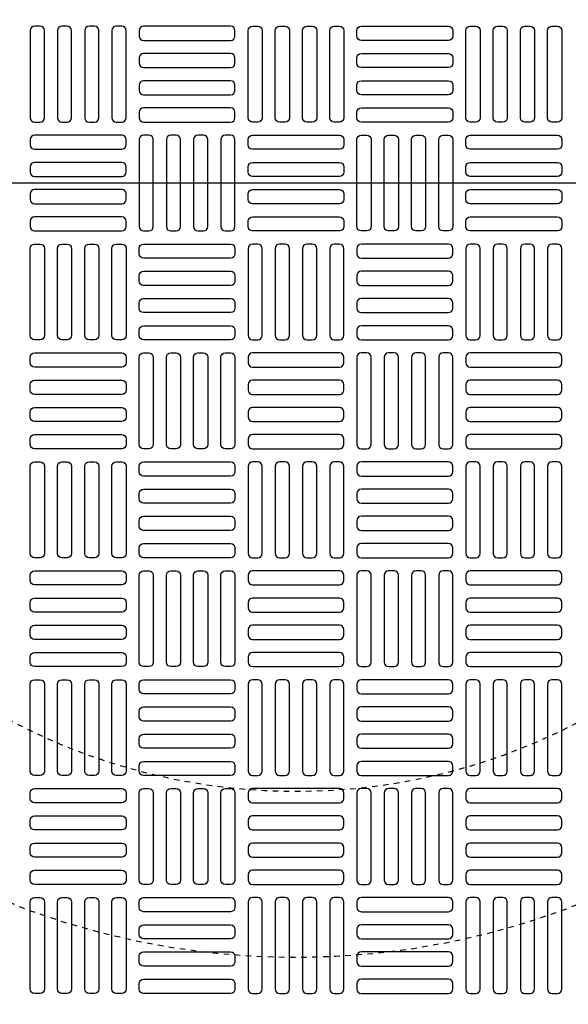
# Model space of a CAD drawing. Extents: x -285 to 5863, y 308 to 3178.
# Tile 582 of 622: x 4954 to 4964, y 1383 to 1401. Entities that reach past the tile are written whole.
import ezdxf

# ---------------------------------------------------------------- set-up
doc = ezdxf.new("R2010")
doc.units = 0
doc.header["$MEASUREMENT"] = 0
doc.linetypes.add('HIDDEN2', pattern=[0.28125, 0.1875, -0.09375])
doc.layers.get('DEFPOINTS').update_dxf_attribs({"linetype": 'CONTINUOUS'})
doc.layers.add('FREEZE-LINES', color=8, linetype='CONTINUOUS', plot=False)
for name, color, linetype in [('TANK-MANHOLE-COVER-40', 2, 'CONTINUOUS'), ('TANK-MANHOLE-COVER-HATCH-40', 252, 'CONTINUOUS'), ('TANK-SLOPE', 3, 'CONTINUOUS')]:
    doc.layers.add(name, color=color, linetype=linetype)

msp = doc.modelspace()

# ---------------------------------------------------------------- linework, layer by layer
at = {"layer": 'DEFPOINTS', "color": 8, "linetype": 'HIDDEN2', "ltscale": 0.125}
msp.add_circle((4958.72805, 1398.01916), 14, dxfattribs=at)
msp.add_circle((4958.72805, 1398.01916), 14, dxfattribs=at)
msp.add_circle((4958.72805, 1398.01916), 14, dxfattribs=at)
msp.add_circle((4958.72805, 1398.01916), 14, dxfattribs=at)
at = {"layer": 'DEFPOINTS', "color": 8, "linetype": 'HIDDEN2', "ltscale": 0.5}
msp.add_circle((4958.72805, 1398.01916), 11, dxfattribs=at)
msp.add_circle((4958.72805, 1398.01916), 11, dxfattribs=at)
msp.add_circle((4958.72805, 1398.01916), 11, dxfattribs=at)
msp.add_circle((4958.72805, 1398.01916), 11, dxfattribs=at)
at = {"layer": 'FREEZE-LINES', "linetype": 'Continuous'}
msp.add_line((5653.857, 1398.01839), (4609.857, 1398.01839), dxfattribs=at)
at = {"layer": 'TANK-MANHOLE-COVER-40', "color": 4, "linetype": 'Continuous'}
msp.add_circle((4958.72882, 1398.01916), 22.63902, dxfattribs=at)
at = {"layer": 'TANK-MANHOLE-COVER-40', "color": 1, "linetype": 'Continuous'}
msp.add_circle((4958.72882, 1398.01916), 22.44094, dxfattribs=at)
at = {"layer": 'TANK-MANHOLE-COVER-40', "color": 2, "linetype": 'Continuous'}
msp.add_circle((4958.72882, 1398.01916), 21.65354, dxfattribs=at)
at = {"layer": 'TANK-MANHOLE-COVER-HATCH-40', "linetype": 'Continuous', "flags": 128}
for points in [[(4954.10283, 1399.12152, 0.41421356), (4954.18157, 1399.20026), (4954.18157, 1400.77506, 0.41421356), (4954.10283, 1400.85381), (4954.00441, 1400.85381, 0.41421356), (4953.92567, 1400.77506), (4953.92567, 1399.20026, 0.41421356), (4954.00441, 1399.12152)], [(4954.59496, 1399.12152, 0.41421356), (4954.6737, 1399.20026), (4954.6737, 1400.77506, 0.41421356), (4954.59496, 1400.85381), (4954.49653, 1400.85381, 0.41421356), (4954.41779, 1400.77506), (4954.41779, 1399.20026, 0.41421356), (4954.49653, 1399.12152)], [(4955.08709, 1399.12152, 0.41421356), (4955.16583, 1399.20026), (4955.16583, 1400.77506, 0.41421356), (4955.08709, 1400.85381), (4954.98866, 1400.85381, 0.41421356), (4954.90992, 1400.77506), (4954.90992, 1399.20026, 0.41421356), (4954.98866, 1399.12152)], [(4955.57921, 1399.12152, 0.41421356), (4955.65795, 1399.20026), (4955.65795, 1400.77506, 0.41421356), (4955.57921, 1400.85381), (4955.48079, 1400.85381, 0.41421356), (4955.40205, 1400.77506), (4955.40205, 1399.20026, 0.41421356), (4955.48079, 1399.12152)], [(4955.89417, 1400.67664, 0.41421356), (4955.97291, 1400.5979), (4957.54772, 1400.5979, 0.41421356), (4957.62646, 1400.67664), (4957.62646, 1400.77506, 0.41421356), (4957.54772, 1400.85381), (4955.97291, 1400.85381, 0.41421356), (4955.89417, 1400.77506)], [(4957.94142, 1399.12152, -0.41421356), (4957.86268, 1399.20026), (4957.86268, 1400.77506, -0.41421356), (4957.94142, 1400.85381), (4958.03984, 1400.85381, -0.41421356), (4958.11858, 1400.77506), (4958.11858, 1399.20026, -0.41421356), (4958.03984, 1399.12152)], [(4958.43354, 1399.12152, -0.41421356), (4958.3548, 1399.20026), (4958.3548, 1400.77506, -0.41421356), (4958.43354, 1400.85381), (4958.53197, 1400.85381, -0.41421356), (4958.61071, 1400.77506), (4958.61071, 1399.20026, -0.41421356), (4958.53197, 1399.12152)], [(4958.92567, 1399.12152, -0.41421356), (4958.84693, 1399.20026), (4958.84693, 1400.77506, -0.41421356), (4958.92567, 1400.85381), (4959.02409, 1400.85381, -0.41421356), (4959.10283, 1400.77506), (4959.10283, 1399.20026, -0.41421356), (4959.02409, 1399.12152)], [(4959.41779, 1399.12152, -0.41421356), (4959.33905, 1399.20026), (4959.33905, 1400.77506, -0.41421356), (4959.41779, 1400.85381), (4959.51622, 1400.85381, -0.41421356), (4959.59496, 1400.77506), (4959.59496, 1399.20026, -0.41421356), (4959.51622, 1399.12152)], [(4961.56346, 1400.67664, -0.41421356), (4961.48472, 1400.5979), (4959.90992, 1400.5979, -0.41421356), (4959.83118, 1400.67664), (4959.83118, 1400.77506, -0.41421356), (4959.90992, 1400.85381), (4961.48472, 1400.85381, -0.41421356), (4961.56346, 1400.77506)], [(4961.87842, 1399.12152, -0.41421356), (4961.79968, 1399.20026), (4961.79968, 1400.77506, -0.41421356), (4961.87842, 1400.85381), (4961.97685, 1400.85381, -0.41421356), (4962.05559, 1400.77506), (4962.05559, 1399.20026, -0.41421356), (4961.97685, 1399.12152)], [(4962.37055, 1399.12152, -0.41421356), (4962.29181, 1399.20026), (4962.29181, 1400.77506, -0.41421356), (4962.37055, 1400.85381), (4962.46898, 1400.85381, -0.41421356), (4962.54772, 1400.77506), (4962.54772, 1399.20026, -0.41421356), (4962.46898, 1399.12152)], [(4962.86268, 1399.12152, -0.41421356), (4962.78394, 1399.20026), (4962.78394, 1400.77506, -0.41421356), (4962.86268, 1400.85381), (4962.9611, 1400.85381, -0.41421356), (4963.03984, 1400.77506), (4963.03984, 1399.20026, -0.41421356), (4962.9611, 1399.12152)], [(4963.3548, 1399.12152, -0.41421356), (4963.27606, 1399.20026), (4963.27606, 1400.77506, -0.41421356), (4963.3548, 1400.85381), (4963.45323, 1400.85381, -0.41421356), (4963.53197, 1400.77506), (4963.53197, 1399.20026, -0.41421356), (4963.45323, 1399.12152)], [(4955.89417, 1400.18451, 0.41421356), (4955.97291, 1400.10577), (4957.54772, 1400.10577, 0.41421356), (4957.62646, 1400.18451), (4957.62646, 1400.28294, 0.41421356), (4957.54772, 1400.36168), (4955.97291, 1400.36168, 0.41421356), (4955.89417, 1400.28294)], [(4961.56346, 1400.18451, -0.41421356), (4961.48472, 1400.10577), (4959.90992, 1400.10577, -0.41421356), (4959.83118, 1400.18451), (4959.83118, 1400.28294, -0.41421356), (4959.90992, 1400.36168), (4961.48472, 1400.36168, -0.41421356), (4961.56346, 1400.28294)], [(4955.89417, 1399.69239, 0.41421356), (4955.97291, 1399.61365), (4957.54772, 1399.61365, 0.41421356), (4957.62646, 1399.69239), (4957.62646, 1399.79081, 0.41421356), (4957.54772, 1399.86955), (4955.97291, 1399.86955, 0.41421356), (4955.89417, 1399.79081)], [(4961.56346, 1399.69239, -0.41421356), (4961.48472, 1399.61365), (4959.90992, 1399.61365, -0.41421356), (4959.83118, 1399.69239), (4959.83118, 1399.79081, -0.41421356), (4959.90992, 1399.86955), (4961.48472, 1399.86955, -0.41421356), (4961.56346, 1399.79081)], [(4955.89417, 1399.20026, 0.41421356), (4955.97291, 1399.12152), (4957.54772, 1399.12152, 0.41421356), (4957.62646, 1399.20026), (4957.62646, 1399.29869, 0.41421356), (4957.54772, 1399.37743), (4955.97291, 1399.37743, 0.41421356), (4955.89417, 1399.29869)], [(4961.56346, 1399.20026, -0.41421356), (4961.48472, 1399.12152), (4959.90992, 1399.12152, -0.41421356), (4959.83118, 1399.20026), (4959.83118, 1399.29869, -0.41421356), (4959.90992, 1399.37743), (4961.48472, 1399.37743, -0.41421356), (4961.56346, 1399.29869)], [(4955.65795, 1398.80656, 0.41421356), (4955.57921, 1398.8853), (4954.00441, 1398.8853, 0.41421356), (4953.92567, 1398.80656), (4953.92567, 1398.70814, 0.41421356), (4954.00441, 1398.6294), (4955.57921, 1398.6294, 0.41421356), (4955.65795, 1398.70814)], [(4956.07134, 1397.15302, 0.41421356), (4956.15008, 1397.23176), (4956.15008, 1398.80656, 0.41421356), (4956.07134, 1398.8853), (4955.97291, 1398.8853, 0.41421356), (4955.89417, 1398.80656), (4955.89417, 1397.23176, 0.41421356), (4955.97291, 1397.15302)], [(4956.56346, 1397.15302, 0.41421356), (4956.6422, 1397.23176), (4956.6422, 1398.80656, 0.41421356), (4956.56346, 1398.8853), (4956.46504, 1398.8853, 0.41421356), (4956.3863, 1398.80656), (4956.3863, 1397.23176, 0.41421356), (4956.46504, 1397.15302)], [(4957.05559, 1397.15302, 0.41421356), (4957.13433, 1397.23176), (4957.13433, 1398.80656, 0.41421356), (4957.05559, 1398.8853), (4956.95716, 1398.8853, 0.41421356), (4956.87842, 1398.80656), (4956.87842, 1397.23176, 0.41421356), (4956.95716, 1397.15302)], [(4957.54772, 1397.15302, 0.41421356), (4957.62646, 1397.23176), (4957.62646, 1398.80656, 0.41421356), (4957.54772, 1398.8853), (4957.44929, 1398.8853, 0.41421356), (4957.37055, 1398.80656), (4957.37055, 1397.23176, 0.41421356), (4957.44929, 1397.15302)], [(4957.86268, 1398.80656, -0.41421356), (4957.94142, 1398.8853), (4959.51622, 1398.8853, -0.41421356), (4959.59496, 1398.80656), (4959.59496, 1398.70814, -0.41421356), (4959.51622, 1398.6294), (4957.94142, 1398.6294, -0.41421356), (4957.86268, 1398.70814)], [(4959.90992, 1397.15302, -0.41421356), (4959.83118, 1397.23176), (4959.83118, 1398.80656, -0.41421356), (4959.90992, 1398.8853), (4960.00835, 1398.8853, -0.41421356), (4960.08709, 1398.80656), (4960.08709, 1397.23176, -0.41421356), (4960.00835, 1397.15302)], [(4960.40205, 1397.15302, -0.41421356), (4960.32331, 1397.23176), (4960.32331, 1398.80656, -0.41421356), (4960.40205, 1398.8853), (4960.50047, 1398.8853, -0.41421356), (4960.57921, 1398.80656), (4960.57921, 1397.23176, -0.41421356), (4960.50047, 1397.15302)], [(4960.89417, 1397.15302, -0.41421356), (4960.81543, 1397.23176), (4960.81543, 1398.80656, -0.41421356), (4960.89417, 1398.8853), (4960.9926, 1398.8853, -0.41421356), (4961.07134, 1398.80656), (4961.07134, 1397.23176, -0.41421356), (4960.9926, 1397.15302)], [(4961.3863, 1397.15302, -0.41421356), (4961.30756, 1397.23176), (4961.30756, 1398.80656, -0.41421356), (4961.3863, 1398.8853), (4961.48472, 1398.8853, -0.41421356), (4961.56346, 1398.80656), (4961.56346, 1397.23176, -0.41421356), (4961.48472, 1397.15302)], [(4961.79968, 1398.80656, -0.41421356), (4961.87842, 1398.8853), (4963.45323, 1398.8853, -0.41421356), (4963.53197, 1398.80656), (4963.53197, 1398.70814, -0.41421356), (4963.45323, 1398.6294), (4961.87842, 1398.6294, -0.41421356), (4961.79968, 1398.70814)], [(4955.65795, 1398.31443, 0.41421356), (4955.57921, 1398.39318), (4954.00441, 1398.39318, 0.41421356), (4953.92567, 1398.31443), (4953.92567, 1398.21601, 0.41421356), (4954.00441, 1398.13727), (4955.57921, 1398.13727, 0.41421356), (4955.65795, 1398.21601)], [(4957.86268, 1398.31443, -0.41421356), (4957.94142, 1398.39318), (4959.51622, 1398.39318, -0.41421356), (4959.59496, 1398.31443), (4959.59496, 1398.21601, -0.41421356), (4959.51622, 1398.13727), (4957.94142, 1398.13727, -0.41421356), (4957.86268, 1398.21601)], [(4961.79968, 1398.31443, -0.41421356), (4961.87842, 1398.39318), (4963.45323, 1398.39318, -0.41421356), (4963.53197, 1398.31443), (4963.53197, 1398.21601, -0.41421356), (4963.45323, 1398.13727), (4961.87842, 1398.13727, -0.41421356), (4961.79968, 1398.21601)], [(4955.65795, 1397.82231, 0.41421356), (4955.57921, 1397.90105), (4954.00441, 1397.90105, 0.41421356), (4953.92567, 1397.82231), (4953.92567, 1397.72388, 0.41421356), (4954.00441, 1397.64514), (4955.57921, 1397.64514, 0.41421356), (4955.65795, 1397.72388)], [(4957.86268, 1397.82231, -0.41421356), (4957.94142, 1397.90105), (4959.51622, 1397.90105, -0.41421356), (4959.59496, 1397.82231), (4959.59496, 1397.72388, -0.41421356), (4959.51622, 1397.64514), (4957.94142, 1397.64514, -0.41421356), (4957.86268, 1397.72388)], [(4961.79968, 1397.82231, -0.41421356), (4961.87842, 1397.90105), (4963.45323, 1397.90105, -0.41421356), (4963.53197, 1397.82231), (4963.53197, 1397.72388, -0.41421356), (4963.45323, 1397.64514), (4961.87842, 1397.64514, -0.41421356), (4961.79968, 1397.72388)], [(4955.65795, 1397.33018, 0.41421356), (4955.57921, 1397.40892), (4954.00441, 1397.40892, 0.41421356), (4953.92567, 1397.33018), (4953.92567, 1397.23176, 0.41421356), (4954.00441, 1397.15302), (4955.57921, 1397.15302, 0.41421356), (4955.65795, 1397.23176)], [(4957.86268, 1397.33018, -0.41421356), (4957.94142, 1397.40892), (4959.51622, 1397.40892, -0.41421356), (4959.59496, 1397.33018), (4959.59496, 1397.23176, -0.41421356), (4959.51622, 1397.15302), (4957.94142, 1397.15302, -0.41421356), (4957.86268, 1397.23176)], [(4961.79968, 1397.33018, -0.41421356), (4961.87842, 1397.40892), (4963.45323, 1397.40892, -0.41421356), (4963.53197, 1397.33018), (4963.53197, 1397.23176, -0.41421356), (4963.45323, 1397.15302), (4961.87842, 1397.15302, -0.41421356), (4961.79968, 1397.23176)], [(4954.10283, 1396.9168, -0.41421356), (4954.18157, 1396.83806), (4954.18157, 1395.26325, -0.41421356), (4954.10283, 1395.18451), (4954.00441, 1395.18451, -0.41421356), (4953.92567, 1395.26325), (4953.92567, 1396.83806, -0.41421356), (4954.00441, 1396.9168)], [(4954.59496, 1396.9168, -0.41421356), (4954.6737, 1396.83806), (4954.6737, 1395.26325, -0.41421356), (4954.59496, 1395.18451), (4954.49653, 1395.18451, -0.41421356), (4954.41779, 1395.26325), (4954.41779, 1396.83806, -0.41421356), (4954.49653, 1396.9168)], [(4955.08709, 1396.9168, -0.41421356), (4955.16583, 1396.83806), (4955.16583, 1395.26325, -0.41421356), (4955.08709, 1395.18451), (4954.98866, 1395.18451, -0.41421356), (4954.90992, 1395.26325), (4954.90992, 1396.83806, -0.41421356), (4954.98866, 1396.9168)], [(4955.57921, 1396.9168, -0.41421356), (4955.65795, 1396.83806), (4955.65795, 1395.26325, -0.41421356), (4955.57921, 1395.18451), (4955.48079, 1395.18451, -0.41421356), (4955.40205, 1395.26325), (4955.40205, 1396.83806, -0.41421356), (4955.48079, 1396.9168)], [(4955.89417, 1396.83806, -0.41421356), (4955.97291, 1396.9168), (4957.54772, 1396.9168, -0.41421356), (4957.62646, 1396.83806), (4957.62646, 1396.73963, -0.41421356), (4957.54772, 1396.66089), (4955.97291, 1396.66089, -0.41421356), (4955.89417, 1396.73963)], [(4957.94142, 1396.9168, 0.41421356), (4957.86268, 1396.83806), (4957.86268, 1395.26325, 0.41421356), (4957.94142, 1395.18451), (4958.03984, 1395.18451, 0.41421356), (4958.11858, 1395.26325), (4958.11858, 1396.83806, 0.41421356), (4958.03984, 1396.9168)], [(4958.43354, 1396.9168, 0.41421356), (4958.3548, 1396.83806), (4958.3548, 1395.26325, 0.41421356), (4958.43354, 1395.18451), (4958.53197, 1395.18451, 0.41421356), (4958.61071, 1395.26325), (4958.61071, 1396.83806, 0.41421356), (4958.53197, 1396.9168)], [(4958.92567, 1396.9168, 0.41421356), (4958.84693, 1396.83806), (4958.84693, 1395.26325, 0.41421356), (4958.92567, 1395.18451), (4959.02409, 1395.18451, 0.41421356), (4959.10283, 1395.26325), (4959.10283, 1396.83806, 0.41421356), (4959.02409, 1396.9168)], [(4959.41779, 1396.9168, 0.41421356), (4959.33905, 1396.83806), (4959.33905, 1395.26325, 0.41421356), (4959.41779, 1395.18451), (4959.51622, 1395.18451, 0.41421356), (4959.59496, 1395.26325), (4959.59496, 1396.83806, 0.41421356), (4959.51622, 1396.9168)], [(4961.56346, 1396.83806, 0.41421356), (4961.48472, 1396.9168), (4959.90992, 1396.9168, 0.41421356), (4959.83118, 1396.83806), (4959.83118, 1396.73963, 0.41421356), (4959.90992, 1396.66089), (4961.48472, 1396.66089, 0.41421356), (4961.56346, 1396.73963)], [(4961.87842, 1396.9168, 0.41421356), (4961.79968, 1396.83806), (4961.79968, 1395.26325, 0.41421356), (4961.87842, 1395.18451), (4961.97685, 1395.18451, 0.41421356), (4962.05559, 1395.26325), (4962.05559, 1396.83806, 0.41421356), (4961.97685, 1396.9168)], [(4962.37055, 1396.9168, 0.41421356), (4962.29181, 1396.83806), (4962.29181, 1395.26325, 0.41421356), (4962.37055, 1395.18451), (4962.46898, 1395.18451, 0.41421356), (4962.54772, 1395.26325), (4962.54772, 1396.83806, 0.41421356), (4962.46898, 1396.9168)], [(4962.86268, 1396.9168, 0.41421356), (4962.78394, 1396.83806), (4962.78394, 1395.26325, 0.41421356), (4962.86268, 1395.18451), (4962.9611, 1395.18451, 0.41421356), (4963.03984, 1395.26325), (4963.03984, 1396.83806, 0.41421356), (4962.9611, 1396.9168)], [(4963.3548, 1396.9168, 0.41421356), (4963.27606, 1396.83806), (4963.27606, 1395.26325, 0.41421356), (4963.3548, 1395.18451), (4963.45323, 1395.18451, 0.41421356), (4963.53197, 1395.26325), (4963.53197, 1396.83806, 0.41421356), (4963.45323, 1396.9168)], [(4955.89417, 1396.34593, -0.41421356), (4955.97291, 1396.42467), (4957.54772, 1396.42467, -0.41421356), (4957.62646, 1396.34593), (4957.62646, 1396.24751, -0.41421356), (4957.54772, 1396.16877), (4955.97291, 1396.16877, -0.41421356), (4955.89417, 1396.24751)], [(4961.56346, 1396.34593, 0.41421356), (4961.48472, 1396.42467), (4959.90992, 1396.42467, 0.41421356), (4959.83118, 1396.34593), (4959.83118, 1396.24751, 0.41421356), (4959.90992, 1396.16877), (4961.48472, 1396.16877, 0.41421356), (4961.56346, 1396.24751)], [(4955.89417, 1395.85381, -0.41421356), (4955.97291, 1395.93255), (4957.54772, 1395.93255, -0.41421356), (4957.62646, 1395.85381), (4957.62646, 1395.75538, -0.41421356), (4957.54772, 1395.67664), (4955.97291, 1395.67664, -0.41421356), (4955.89417, 1395.75538)], [(4961.56346, 1395.85381, 0.41421356), (4961.48472, 1395.93255), (4959.90992, 1395.93255, 0.41421356), (4959.83118, 1395.85381), (4959.83118, 1395.75538, 0.41421356), (4959.90992, 1395.67664), (4961.48472, 1395.67664, 0.41421356), (4961.56346, 1395.75538)], [(4955.89417, 1395.36168, -0.41421356), (4955.97291, 1395.44042), (4957.54772, 1395.44042, -0.41421356), (4957.62646, 1395.36168), (4957.62646, 1395.26325, -0.41421356), (4957.54772, 1395.18451), (4955.97291, 1395.18451, -0.41421356), (4955.89417, 1395.26325)], [(4961.56346, 1395.36168, 0.41421356), (4961.48472, 1395.44042), (4959.90992, 1395.44042, 0.41421356), (4959.83118, 1395.36168), (4959.83118, 1395.26325, 0.41421356), (4959.90992, 1395.18451), (4961.48472, 1395.18451, 0.41421356), (4961.56346, 1395.26325)], [(4955.65795, 1394.77113, -0.41421356), (4955.57921, 1394.69239), (4954.00441, 1394.69239, -0.41421356), (4953.92567, 1394.77113), (4953.92567, 1394.86955, -0.41421356), (4954.00441, 1394.94829), (4955.57921, 1394.94829, -0.41421356), (4955.65795, 1394.86955)], [(4956.07134, 1394.94829, -0.41421356), (4956.15008, 1394.86955), (4956.15008, 1393.29475, -0.41421356), (4956.07134, 1393.21601), (4955.97291, 1393.21601, -0.41421356), (4955.89417, 1393.29475), (4955.89417, 1394.86955, -0.41421356), (4955.97291, 1394.94829)], [(4956.56346, 1394.94829, -0.41421356), (4956.6422, 1394.86955), (4956.6422, 1393.29475, -0.41421356), (4956.56346, 1393.21601), (4956.46504, 1393.21601, -0.41421356), (4956.3863, 1393.29475), (4956.3863, 1394.86955, -0.41421356), (4956.46504, 1394.94829)], [(4957.05559, 1394.94829, -0.41421356), (4957.13433, 1394.86955), (4957.13433, 1393.29475, -0.41421356), (4957.05559, 1393.21601), (4956.95716, 1393.21601, -0.41421356), (4956.87842, 1393.29475), (4956.87842, 1394.86955, -0.41421356), (4956.95716, 1394.94829)], [(4957.54772, 1394.94829, -0.41421356), (4957.62646, 1394.86955), (4957.62646, 1393.29475, -0.41421356), (4957.54772, 1393.21601), (4957.44929, 1393.21601, -0.41421356), (4957.37055, 1393.29475), (4957.37055, 1394.86955, -0.41421356), (4957.44929, 1394.94829)], [(4957.86268, 1394.77113, 0.41421356), (4957.94142, 1394.69239), (4959.51622, 1394.69239, 0.41421356), (4959.59496, 1394.77113), (4959.59496, 1394.86955, 0.41421356), (4959.51622, 1394.94829), (4957.94142, 1394.94829, 0.41421356), (4957.86268, 1394.86955)], [(4959.90992, 1394.94829, 0.41421356), (4959.83118, 1394.86955), (4959.83118, 1393.29475, 0.41421356), (4959.90992, 1393.21601), (4960.00835, 1393.21601, 0.41421356), (4960.08709, 1393.29475), (4960.08709, 1394.86955, 0.41421356), (4960.00835, 1394.94829)], [(4960.40205, 1394.94829, 0.41421356), (4960.32331, 1394.86955), (4960.32331, 1393.29475, 0.41421356), (4960.40205, 1393.21601), (4960.50047, 1393.21601, 0.41421356), (4960.57921, 1393.29475), (4960.57921, 1394.86955, 0.41421356), (4960.50047, 1394.94829)], [(4960.89417, 1394.94829, 0.41421356), (4960.81543, 1394.86955), (4960.81543, 1393.29475, 0.41421356), (4960.89417, 1393.21601), (4960.9926, 1393.21601, 0.41421356), (4961.07134, 1393.29475), (4961.07134, 1394.86955, 0.41421356), (4960.9926, 1394.94829)], [(4961.3863, 1394.94829, 0.41421356), (4961.30756, 1394.86955), (4961.30756, 1393.29475, 0.41421356), (4961.3863, 1393.21601), (4961.48472, 1393.21601, 0.41421356), (4961.56346, 1393.29475), (4961.56346, 1394.86955, 0.41421356), (4961.48472, 1394.94829)], [(4961.79968, 1394.77113, 0.41421356), (4961.87842, 1394.69239), (4963.45323, 1394.69239, 0.41421356), (4963.53197, 1394.77113), (4963.53197, 1394.86955, 0.41421356), (4963.45323, 1394.94829), (4961.87842, 1394.94829, 0.41421356), (4961.79968, 1394.86955)], [(4955.65795, 1394.279, -0.41421356), (4955.57921, 1394.20026), (4954.00441, 1394.20026, -0.41421356), (4953.92567, 1394.279), (4953.92567, 1394.37743, -0.41421356), (4954.00441, 1394.45617), (4955.57921, 1394.45617, -0.41421356), (4955.65795, 1394.37743)], [(4957.86268, 1394.279, 0.41421356), (4957.94142, 1394.20026), (4959.51622, 1394.20026, 0.41421356), (4959.59496, 1394.279), (4959.59496, 1394.37743, 0.41421356), (4959.51622, 1394.45617), (4957.94142, 1394.45617, 0.41421356), (4957.86268, 1394.37743)], [(4961.79968, 1394.279, 0.41421356), (4961.87842, 1394.20026), (4963.45323, 1394.20026, 0.41421356), (4963.53197, 1394.279), (4963.53197, 1394.37743, 0.41421356), (4963.45323, 1394.45617), (4961.87842, 1394.45617, 0.41421356), (4961.79968, 1394.37743)], [(4955.65795, 1393.78688, -0.41421356), (4955.57921, 1393.70814), (4954.00441, 1393.70814, -0.41421356), (4953.92567, 1393.78688), (4953.92567, 1393.8853, -0.41421356), (4954.00441, 1393.96404), (4955.57921, 1393.96404, -0.41421356), (4955.65795, 1393.8853)], [(4957.86268, 1393.78688, 0.41421356), (4957.94142, 1393.70814), (4959.51622, 1393.70814, 0.41421356), (4959.59496, 1393.78688), (4959.59496, 1393.8853, 0.41421356), (4959.51622, 1393.96404), (4957.94142, 1393.96404, 0.41421356), (4957.86268, 1393.8853)], [(4961.79968, 1393.78688, 0.41421356), (4961.87842, 1393.70814), (4963.45323, 1393.70814, 0.41421356), (4963.53197, 1393.78688), (4963.53197, 1393.8853, 0.41421356), (4963.45323, 1393.96404), (4961.87842, 1393.96404, 0.41421356), (4961.79968, 1393.8853)], [(4955.65795, 1393.29475, -0.41421356), (4955.57921, 1393.21601), (4954.00441, 1393.21601, -0.41421356), (4953.92567, 1393.29475), (4953.92567, 1393.39318, -0.41421356), (4954.00441, 1393.47192), (4955.57921, 1393.47192, -0.41421356), (4955.65795, 1393.39318)], [(4957.86268, 1393.29475, 0.41421356), (4957.94142, 1393.21601), (4959.51622, 1393.21601, 0.41421356), (4959.59496, 1393.29475), (4959.59496, 1393.39318, 0.41421356), (4959.51622, 1393.47192), (4957.94142, 1393.47192, 0.41421356), (4957.86268, 1393.39318)], [(4961.79968, 1393.29475, 0.41421356), (4961.87842, 1393.21601), (4963.45323, 1393.21601, 0.41421356), (4963.53197, 1393.29475), (4963.53197, 1393.39318, 0.41421356), (4963.45323, 1393.47192), (4961.87842, 1393.47192, 0.41421356), (4961.79968, 1393.39318)], [(4954.10283, 1392.97979, -0.41421356), (4954.18157, 1392.90105), (4954.18157, 1391.32625, -0.41421356), (4954.10283, 1391.24751), (4954.00441, 1391.24751, -0.41421356), (4953.92567, 1391.32625), (4953.92567, 1392.90105, -0.41421356), (4954.00441, 1392.97979)], [(4954.59496, 1392.97979, -0.41421356), (4954.6737, 1392.90105), (4954.6737, 1391.32625, -0.41421356), (4954.59496, 1391.24751), (4954.49653, 1391.24751, -0.41421356), (4954.41779, 1391.32625), (4954.41779, 1392.90105, -0.41421356), (4954.49653, 1392.97979)], [(4955.08709, 1392.97979, -0.41421356), (4955.16583, 1392.90105), (4955.16583, 1391.32625, -0.41421356), (4955.08709, 1391.24751), (4954.98866, 1391.24751, -0.41421356), (4954.90992, 1391.32625), (4954.90992, 1392.90105, -0.41421356), (4954.98866, 1392.97979)], [(4955.57921, 1392.97979, -0.41421356), (4955.65795, 1392.90105), (4955.65795, 1391.32625, -0.41421356), (4955.57921, 1391.24751), (4955.48079, 1391.24751, -0.41421356), (4955.40205, 1391.32625), (4955.40205, 1392.90105, -0.41421356), (4955.48079, 1392.97979)], [(4955.89417, 1392.90105, -0.41421356), (4955.97291, 1392.97979), (4957.54772, 1392.97979, -0.41421356), (4957.62646, 1392.90105), (4957.62646, 1392.80262, -0.41421356), (4957.54772, 1392.72388), (4955.97291, 1392.72388, -0.41421356), (4955.89417, 1392.80262)], [(4957.94142, 1392.97979, 0.41421356), (4957.86268, 1392.90105), (4957.86268, 1391.32625, 0.41421356), (4957.94142, 1391.24751), (4958.03984, 1391.24751, 0.41421356), (4958.11858, 1391.32625), (4958.11858, 1392.90105, 0.41421356), (4958.03984, 1392.97979)], [(4958.43354, 1392.97979, 0.41421356), (4958.3548, 1392.90105), (4958.3548, 1391.32625, 0.41421356), (4958.43354, 1391.24751), (4958.53197, 1391.24751, 0.41421356), (4958.61071, 1391.32625), (4958.61071, 1392.90105, 0.41421356), (4958.53197, 1392.97979)], [(4958.92567, 1392.97979, 0.41421356), (4958.84693, 1392.90105), (4958.84693, 1391.32625, 0.41421356), (4958.92567, 1391.24751), (4959.02409, 1391.24751, 0.41421356), (4959.10283, 1391.32625), (4959.10283, 1392.90105, 0.41421356), (4959.02409, 1392.97979)], [(4959.41779, 1392.97979, 0.41421356), (4959.33905, 1392.90105), (4959.33905, 1391.32625, 0.41421356), (4959.41779, 1391.24751), (4959.51622, 1391.24751, 0.41421356), (4959.59496, 1391.32625), (4959.59496, 1392.90105, 0.41421356), (4959.51622, 1392.97979)], [(4961.56346, 1392.90105, 0.41421356), (4961.48472, 1392.97979), (4959.90992, 1392.97979, 0.41421356), (4959.83118, 1392.90105), (4959.83118, 1392.80262, 0.41421356), (4959.90992, 1392.72388), (4961.48472, 1392.72388, 0.41421356), (4961.56346, 1392.80262)], [(4961.87842, 1392.97979, 0.41421356), (4961.79968, 1392.90105), (4961.79968, 1391.32625, 0.41421356), (4961.87842, 1391.24751), (4961.97685, 1391.24751, 0.41421356), (4962.05559, 1391.32625), (4962.05559, 1392.90105, 0.41421356), (4961.97685, 1392.97979)], [(4962.37055, 1392.97979, 0.41421356), (4962.29181, 1392.90105), (4962.29181, 1391.32625, 0.41421356), (4962.37055, 1391.24751), (4962.46898, 1391.24751, 0.41421356), (4962.54772, 1391.32625), (4962.54772, 1392.90105, 0.41421356), (4962.46898, 1392.97979)], [(4962.86268, 1392.97979, 0.41421356), (4962.78394, 1392.90105), (4962.78394, 1391.32625, 0.41421356), (4962.86268, 1391.24751), (4962.9611, 1391.24751, 0.41421356), (4963.03984, 1391.32625), (4963.03984, 1392.90105, 0.41421356), (4962.9611, 1392.97979)], [(4963.3548, 1392.97979, 0.41421356), (4963.27606, 1392.90105), (4963.27606, 1391.32625, 0.41421356), (4963.3548, 1391.24751), (4963.45323, 1391.24751, 0.41421356), (4963.53197, 1391.32625), (4963.53197, 1392.90105, 0.41421356), (4963.45323, 1392.97979)], [(4955.89417, 1392.40892, -0.41421356), (4955.97291, 1392.48766), (4957.54772, 1392.48766, -0.41421356), (4957.62646, 1392.40892), (4957.62646, 1392.3105, -0.41421356), (4957.54772, 1392.23176), (4955.97291, 1392.23176, -0.41421356), (4955.89417, 1392.3105)], [(4961.56346, 1392.40892, 0.41421356), (4961.48472, 1392.48766), (4959.90992, 1392.48766, 0.41421356), (4959.83118, 1392.40892), (4959.83118, 1392.3105, 0.41421356), (4959.90992, 1392.23176), (4961.48472, 1392.23176, 0.41421356), (4961.56346, 1392.3105)], [(4955.89417, 1391.9168, -0.41421356), (4955.97291, 1391.99554), (4957.54772, 1391.99554, -0.41421356), (4957.62646, 1391.9168), (4957.62646, 1391.81837, -0.41421356), (4957.54772, 1391.73963), (4955.97291, 1391.73963, -0.41421356), (4955.89417, 1391.81837)], [(4961.56346, 1391.9168, 0.41421356), (4961.48472, 1391.99554), (4959.90992, 1391.99554, 0.41421356), (4959.83118, 1391.9168), (4959.83118, 1391.81837, 0.41421356), (4959.90992, 1391.73963), (4961.48472, 1391.73963, 0.41421356), (4961.56346, 1391.81837)], [(4955.89417, 1391.42467, -0.41421356), (4955.97291, 1391.50341), (4957.54772, 1391.50341, -0.41421356), (4957.62646, 1391.42467), (4957.62646, 1391.32625, -0.41421356), (4957.54772, 1391.24751), (4955.97291, 1391.24751, -0.41421356), (4955.89417, 1391.32625)], [(4961.56346, 1391.42467, 0.41421356), (4961.48472, 1391.50341), (4959.90992, 1391.50341, 0.41421356), (4959.83118, 1391.42467), (4959.83118, 1391.32625, 0.41421356), (4959.90992, 1391.24751), (4961.48472, 1391.24751, 0.41421356), (4961.56346, 1391.32625)], [(4955.65795, 1390.83412, -0.41421356), (4955.57921, 1390.75538), (4954.00441, 1390.75538, -0.41421356), (4953.92567, 1390.83412), (4953.92567, 1390.93255, -0.41421356), (4954.00441, 1391.01129), (4955.57921, 1391.01129, -0.41421356), (4955.65795, 1390.93255)], [(4956.07134, 1391.01129, -0.41421356), (4956.15008, 1390.93255), (4956.15008, 1389.35774, -0.41421356), (4956.07134, 1389.279), (4955.97291, 1389.279, -0.41421356), (4955.89417, 1389.35774), (4955.89417, 1390.93255, -0.41421356), (4955.97291, 1391.01129)], [(4956.56346, 1391.01129, -0.41421356), (4956.6422, 1390.93255), (4956.6422, 1389.35774, -0.41421356), (4956.56346, 1389.279), (4956.46504, 1389.279, -0.41421356), (4956.3863, 1389.35774), (4956.3863, 1390.93255, -0.41421356), (4956.46504, 1391.01129)], [(4957.05559, 1391.01129, -0.41421356), (4957.13433, 1390.93255), (4957.13433, 1389.35774, -0.41421356), (4957.05559, 1389.279), (4956.95716, 1389.279, -0.41421356), (4956.87842, 1389.35774), (4956.87842, 1390.93255, -0.41421356), (4956.95716, 1391.01129)], [(4957.54772, 1391.01129, -0.41421356), (4957.62646, 1390.93255), (4957.62646, 1389.35774, -0.41421356), (4957.54772, 1389.279), (4957.44929, 1389.279, -0.41421356), (4957.37055, 1389.35774), (4957.37055, 1390.93255, -0.41421356), (4957.44929, 1391.01129)], [(4957.86268, 1390.83412, 0.41421356), (4957.94142, 1390.75538), (4959.51622, 1390.75538, 0.41421356), (4959.59496, 1390.83412), (4959.59496, 1390.93255, 0.41421356), (4959.51622, 1391.01129), (4957.94142, 1391.01129, 0.41421356), (4957.86268, 1390.93255)], [(4959.90992, 1391.01129, 0.41421356), (4959.83118, 1390.93255), (4959.83118, 1389.35774, 0.41421356), (4959.90992, 1389.279), (4960.00835, 1389.279, 0.41421356), (4960.08709, 1389.35774), (4960.08709, 1390.93255, 0.41421356), (4960.00835, 1391.01129)], [(4960.40205, 1391.01129, 0.41421356), (4960.32331, 1390.93255), (4960.32331, 1389.35774, 0.41421356), (4960.40205, 1389.279), (4960.50047, 1389.279, 0.41421356), (4960.57921, 1389.35774), (4960.57921, 1390.93255, 0.41421356), (4960.50047, 1391.01129)], [(4960.89417, 1391.01129, 0.41421356), (4960.81543, 1390.93255), (4960.81543, 1389.35774, 0.41421356), (4960.89417, 1389.279), (4960.9926, 1389.279, 0.41421356), (4961.07134, 1389.35774), (4961.07134, 1390.93255, 0.41421356), (4960.9926, 1391.01129)], [(4961.3863, 1391.01129, 0.41421356), (4961.30756, 1390.93255), (4961.30756, 1389.35774, 0.41421356), (4961.3863, 1389.279), (4961.48472, 1389.279, 0.41421356), (4961.56346, 1389.35774), (4961.56346, 1390.93255, 0.41421356), (4961.48472, 1391.01129)], [(4961.79968, 1390.83412, 0.41421356), (4961.87842, 1390.75538), (4963.45323, 1390.75538, 0.41421356), (4963.53197, 1390.83412), (4963.53197, 1390.93255, 0.41421356), (4963.45323, 1391.01129), (4961.87842, 1391.01129, 0.41421356), (4961.79968, 1390.93255)], [(4955.65795, 1390.34199, -0.41421356), (4955.57921, 1390.26325), (4954.00441, 1390.26325, -0.41421356), (4953.92567, 1390.34199), (4953.92567, 1390.44042, -0.41421356), (4954.00441, 1390.51916), (4955.57921, 1390.51916, -0.41421356), (4955.65795, 1390.44042)], [(4957.86268, 1390.34199, 0.41421356), (4957.94142, 1390.26325), (4959.51622, 1390.26325, 0.41421356), (4959.59496, 1390.34199), (4959.59496, 1390.44042, 0.41421356), (4959.51622, 1390.51916), (4957.94142, 1390.51916, 0.41421356), (4957.86268, 1390.44042)], [(4961.79968, 1390.34199, 0.41421356), (4961.87842, 1390.26325), (4963.45323, 1390.26325, 0.41421356), (4963.53197, 1390.34199), (4963.53197, 1390.44042, 0.41421356), (4963.45323, 1390.51916), (4961.87842, 1390.51916, 0.41421356), (4961.79968, 1390.44042)], [(4955.65795, 1389.84987, -0.41421356), (4955.57921, 1389.77113), (4954.00441, 1389.77113, -0.41421356), (4953.92567, 1389.84987), (4953.92567, 1389.94829, -0.41421356), (4954.00441, 1390.02703), (4955.57921, 1390.02703, -0.41421356), (4955.65795, 1389.94829)], [(4957.86268, 1389.84987, 0.41421356), (4957.94142, 1389.77113), (4959.51622, 1389.77113, 0.41421356), (4959.59496, 1389.84987), (4959.59496, 1389.94829, 0.41421356), (4959.51622, 1390.02703), (4957.94142, 1390.02703, 0.41421356), (4957.86268, 1389.94829)], [(4961.79968, 1389.84987, 0.41421356), (4961.87842, 1389.77113), (4963.45323, 1389.77113, 0.41421356), (4963.53197, 1389.84987), (4963.53197, 1389.94829, 0.41421356), (4963.45323, 1390.02703), (4961.87842, 1390.02703, 0.41421356), (4961.79968, 1389.94829)], [(4955.65795, 1389.35774, -0.41421356), (4955.57921, 1389.279), (4954.00441, 1389.279, -0.41421356), (4953.92567, 1389.35774), (4953.92567, 1389.45617, -0.41421356), (4954.00441, 1389.53491), (4955.57921, 1389.53491, -0.41421356), (4955.65795, 1389.45617)], [(4957.86268, 1389.35774, 0.41421356), (4957.94142, 1389.279), (4959.51622, 1389.279, 0.41421356), (4959.59496, 1389.35774), (4959.59496, 1389.45617, 0.41421356), (4959.51622, 1389.53491), (4957.94142, 1389.53491, 0.41421356), (4957.86268, 1389.45617)], [(4961.79968, 1389.35774, 0.41421356), (4961.87842, 1389.279), (4963.45323, 1389.279, 0.41421356), (4963.53197, 1389.35774), (4963.53197, 1389.45617, 0.41421356), (4963.45323, 1389.53491), (4961.87842, 1389.53491, 0.41421356), (4961.79968, 1389.45617)], [(4954.10283, 1389.04278, -0.41421356), (4954.18157, 1388.96404), (4954.18157, 1387.38924, -0.41421356), (4954.10283, 1387.3105), (4954.00441, 1387.3105, -0.41421356), (4953.92567, 1387.38924), (4953.92567, 1388.96404, -0.41421356), (4954.00441, 1389.04278)], [(4954.59496, 1389.04278, -0.41421356), (4954.6737, 1388.96404), (4954.6737, 1387.38924, -0.41421356), (4954.59496, 1387.3105), (4954.49653, 1387.3105, -0.41421356), (4954.41779, 1387.38924), (4954.41779, 1388.96404, -0.41421356), (4954.49653, 1389.04278)], [(4955.08709, 1389.04278, -0.41421356), (4955.16583, 1388.96404), (4955.16583, 1387.38924, -0.41421356), (4955.08709, 1387.3105), (4954.98866, 1387.3105, -0.41421356), (4954.90992, 1387.38924), (4954.90992, 1388.96404, -0.41421356), (4954.98866, 1389.04278)], [(4955.57921, 1389.04278, -0.41421356), (4955.65795, 1388.96404), (4955.65795, 1387.38924, -0.41421356), (4955.57921, 1387.3105), (4955.48079, 1387.3105, -0.41421356), (4955.40205, 1387.38924), (4955.40205, 1388.96404, -0.41421356), (4955.48079, 1389.04278)], [(4955.89417, 1388.96404, -0.41421356), (4955.97291, 1389.04278), (4957.54772, 1389.04278, -0.41421356), (4957.62646, 1388.96404), (4957.62646, 1388.86562, -0.41421356), (4957.54772, 1388.78688), (4955.97291, 1388.78688, -0.41421356), (4955.89417, 1388.86562)], [(4957.94142, 1389.04278, 0.41421356), (4957.86268, 1388.96404), (4957.86268, 1387.38924, 0.41421356), (4957.94142, 1387.3105), (4958.03984, 1387.3105, 0.41421356), (4958.11858, 1387.38924), (4958.11858, 1388.96404, 0.41421356), (4958.03984, 1389.04278)], [(4958.43354, 1389.04278, 0.41421356), (4958.3548, 1388.96404), (4958.3548, 1387.38924, 0.41421356), (4958.43354, 1387.3105), (4958.53197, 1387.3105, 0.41421356), (4958.61071, 1387.38924), (4958.61071, 1388.96404, 0.41421356), (4958.53197, 1389.04278)], [(4958.92567, 1389.04278, 0.41421356), (4958.84693, 1388.96404), (4958.84693, 1387.38924, 0.41421356), (4958.92567, 1387.3105), (4959.02409, 1387.3105, 0.41421356), (4959.10283, 1387.38924), (4959.10283, 1388.96404, 0.41421356), (4959.02409, 1389.04278)], [(4959.41779, 1389.04278, 0.41421356), (4959.33905, 1388.96404), (4959.33905, 1387.38924, 0.41421356), (4959.41779, 1387.3105), (4959.51622, 1387.3105, 0.41421356), (4959.59496, 1387.38924), (4959.59496, 1388.96404, 0.41421356), (4959.51622, 1389.04278)], [(4961.56346, 1388.96404, 0.41421356), (4961.48472, 1389.04278), (4959.90992, 1389.04278, 0.41421356), (4959.83118, 1388.96404), (4959.83118, 1388.86562, 0.41421356), (4959.90992, 1388.78688), (4961.48472, 1388.78688, 0.41421356), (4961.56346, 1388.86562)], [(4961.87842, 1389.04278, 0.41421356), (4961.79968, 1388.96404), (4961.79968, 1387.38924, 0.41421356), (4961.87842, 1387.3105), (4961.97685, 1387.3105, 0.41421356), (4962.05559, 1387.38924), (4962.05559, 1388.96404, 0.41421356), (4961.97685, 1389.04278)], [(4962.37055, 1389.04278, 0.41421356), (4962.29181, 1388.96404), (4962.29181, 1387.38924, 0.41421356), (4962.37055, 1387.3105), (4962.46898, 1387.3105, 0.41421356), (4962.54772, 1387.38924), (4962.54772, 1388.96404, 0.41421356), (4962.46898, 1389.04278)], [(4962.86268, 1389.04278, 0.41421356), (4962.78394, 1388.96404), (4962.78394, 1387.38924, 0.41421356), (4962.86268, 1387.3105), (4962.9611, 1387.3105, 0.41421356), (4963.03984, 1387.38924), (4963.03984, 1388.96404, 0.41421356), (4962.9611, 1389.04278)], [(4963.3548, 1389.04278, 0.41421356), (4963.27606, 1388.96404), (4963.27606, 1387.38924, 0.41421356), (4963.3548, 1387.3105), (4963.45323, 1387.3105, 0.41421356), (4963.53197, 1387.38924), (4963.53197, 1388.96404, 0.41421356), (4963.45323, 1389.04278)], [(4955.89417, 1388.47192, -0.41421356), (4955.97291, 1388.55066), (4957.54772, 1388.55066, -0.41421356), (4957.62646, 1388.47192), (4957.62646, 1388.37349, -0.41421356), (4957.54772, 1388.29475), (4955.97291, 1388.29475, -0.41421356), (4955.89417, 1388.37349)], [(4961.56346, 1388.47192, 0.41421356), (4961.48472, 1388.55066), (4959.90992, 1388.55066, 0.41421356), (4959.83118, 1388.47192), (4959.83118, 1388.37349, 0.41421356), (4959.90992, 1388.29475), (4961.48472, 1388.29475, 0.41421356), (4961.56346, 1388.37349)], [(4955.89417, 1387.97979, -0.41421356), (4955.97291, 1388.05853), (4957.54772, 1388.05853, -0.41421356), (4957.62646, 1387.97979), (4957.62646, 1387.88136, -0.41421356), (4957.54772, 1387.80262), (4955.97291, 1387.80262, -0.41421356), (4955.89417, 1387.88136)], [(4961.56346, 1387.97979, 0.41421356), (4961.48472, 1388.05853), (4959.90992, 1388.05853, 0.41421356), (4959.83118, 1387.97979), (4959.83118, 1387.88136, 0.41421356), (4959.90992, 1387.80262), (4961.48472, 1387.80262, 0.41421356), (4961.56346, 1387.88136)], [(4955.89417, 1387.48766, -0.41421356), (4955.97291, 1387.5664), (4957.54772, 1387.5664, -0.41421356), (4957.62646, 1387.48766), (4957.62646, 1387.38924, -0.41421356), (4957.54772, 1387.3105), (4955.97291, 1387.3105, -0.41421356), (4955.89417, 1387.38924)], [(4961.56346, 1387.48766, 0.41421356), (4961.48472, 1387.5664), (4959.90992, 1387.5664, 0.41421356), (4959.83118, 1387.48766), (4959.83118, 1387.38924, 0.41421356), (4959.90992, 1387.3105), (4961.48472, 1387.3105, 0.41421356), (4961.56346, 1387.38924)], [(4955.65795, 1386.89711, -0.41421356), (4955.57921, 1386.81837), (4954.00441, 1386.81837, -0.41421356), (4953.92567, 1386.89711), (4953.92567, 1386.99554, -0.41421356), (4954.00441, 1387.07428), (4955.57921, 1387.07428, -0.41421356), (4955.65795, 1386.99554)], [(4956.07134, 1387.07428, -0.41421356), (4956.15008, 1386.99554), (4956.15008, 1385.42073, -0.41421356), (4956.07134, 1385.34199), (4955.97291, 1385.34199, -0.41421356), (4955.89417, 1385.42073), (4955.89417, 1386.99554, -0.41421356), (4955.97291, 1387.07428)], [(4956.56346, 1387.07428, -0.41421356), (4956.6422, 1386.99554), (4956.6422, 1385.42073, -0.41421356), (4956.56346, 1385.34199), (4956.46504, 1385.34199, -0.41421356), (4956.3863, 1385.42073), (4956.3863, 1386.99554, -0.41421356), (4956.46504, 1387.07428)], [(4957.05559, 1387.07428, -0.41421356), (4957.13433, 1386.99554), (4957.13433, 1385.42073, -0.41421356), (4957.05559, 1385.34199), (4956.95716, 1385.34199, -0.41421356), (4956.87842, 1385.42073), (4956.87842, 1386.99554, -0.41421356), (4956.95716, 1387.07428)], [(4957.54772, 1387.07428, -0.41421356), (4957.62646, 1386.99554), (4957.62646, 1385.42073, -0.41421356), (4957.54772, 1385.34199), (4957.44929, 1385.34199, -0.41421356), (4957.37055, 1385.42073), (4957.37055, 1386.99554, -0.41421356), (4957.44929, 1387.07428)], [(4957.86268, 1386.89711, 0.41421356), (4957.94142, 1386.81837), (4959.51622, 1386.81837, 0.41421356), (4959.59496, 1386.89711), (4959.59496, 1386.99554, 0.41421356), (4959.51622, 1387.07428), (4957.94142, 1387.07428, 0.41421356), (4957.86268, 1386.99554)], [(4959.90992, 1387.07428, 0.41421356), (4959.83118, 1386.99554), (4959.83118, 1385.42073, 0.41421356), (4959.90992, 1385.34199), (4960.00835, 1385.34199, 0.41421356), (4960.08709, 1385.42073), (4960.08709, 1386.99554, 0.41421356), (4960.00835, 1387.07428)], [(4960.40205, 1387.07428, 0.41421356), (4960.32331, 1386.99554), (4960.32331, 1385.42073, 0.41421356), (4960.40205, 1385.34199), (4960.50047, 1385.34199, 0.41421356), (4960.57921, 1385.42073), (4960.57921, 1386.99554, 0.41421356), (4960.50047, 1387.07428)], [(4960.89417, 1387.07428, 0.41421356), (4960.81543, 1386.99554), (4960.81543, 1385.42073, 0.41421356), (4960.89417, 1385.34199), (4960.9926, 1385.34199, 0.41421356), (4961.07134, 1385.42073), (4961.07134, 1386.99554, 0.41421356), (4960.9926, 1387.07428)], [(4961.3863, 1387.07428, 0.41421356), (4961.30756, 1386.99554), (4961.30756, 1385.42073, 0.41421356), (4961.3863, 1385.34199), (4961.48472, 1385.34199, 0.41421356), (4961.56346, 1385.42073), (4961.56346, 1386.99554, 0.41421356), (4961.48472, 1387.07428)], [(4961.79968, 1386.89711, 0.41421356), (4961.87842, 1386.81837), (4963.45323, 1386.81837, 0.41421356), (4963.53197, 1386.89711), (4963.53197, 1386.99554, 0.41421356), (4963.45323, 1387.07428), (4961.87842, 1387.07428, 0.41421356), (4961.79968, 1386.99554)], [(4955.65795, 1386.40499, -0.41421356), (4955.57921, 1386.32625), (4954.00441, 1386.32625, -0.41421356), (4953.92567, 1386.40499), (4953.92567, 1386.50341, -0.41421356), (4954.00441, 1386.58215), (4955.57921, 1386.58215, -0.41421356), (4955.65795, 1386.50341)], [(4957.86268, 1386.40499, 0.41421356), (4957.94142, 1386.32625), (4959.51622, 1386.32625, 0.41421356), (4959.59496, 1386.40499), (4959.59496, 1386.50341, 0.41421356), (4959.51622, 1386.58215), (4957.94142, 1386.58215, 0.41421356), (4957.86268, 1386.50341)], [(4961.79968, 1386.40499, 0.41421356), (4961.87842, 1386.32625), (4963.45323, 1386.32625, 0.41421356), (4963.53197, 1386.40499), (4963.53197, 1386.50341, 0.41421356), (4963.45323, 1386.58215), (4961.87842, 1386.58215, 0.41421356), (4961.79968, 1386.50341)], [(4955.65795, 1385.91286, -0.41421356), (4955.57921, 1385.83412), (4954.00441, 1385.83412, -0.41421356), (4953.92567, 1385.91286), (4953.92567, 1386.01129, -0.41421356), (4954.00441, 1386.09003), (4955.57921, 1386.09003, -0.41421356), (4955.65795, 1386.01129)], [(4957.86268, 1385.91286, 0.41421356), (4957.94142, 1385.83412), (4959.51622, 1385.83412, 0.41421356), (4959.59496, 1385.91286), (4959.59496, 1386.01129, 0.41421356), (4959.51622, 1386.09003), (4957.94142, 1386.09003, 0.41421356), (4957.86268, 1386.01129)], [(4961.79968, 1385.91286, 0.41421356), (4961.87842, 1385.83412), (4963.45323, 1385.83412, 0.41421356), (4963.53197, 1385.91286), (4963.53197, 1386.01129, 0.41421356), (4963.45323, 1386.09003), (4961.87842, 1386.09003, 0.41421356), (4961.79968, 1386.01129)], [(4955.65795, 1385.42073, -0.41421356), (4955.57921, 1385.34199), (4954.00441, 1385.34199, -0.41421356), (4953.92567, 1385.42073), (4953.92567, 1385.51916, -0.41421356), (4954.00441, 1385.5979), (4955.57921, 1385.5979, -0.41421356), (4955.65795, 1385.51916)], [(4957.86268, 1385.42073, 0.41421356), (4957.94142, 1385.34199), (4959.51622, 1385.34199, 0.41421356), (4959.59496, 1385.42073), (4959.59496, 1385.51916, 0.41421356), (4959.51622, 1385.5979), (4957.94142, 1385.5979, 0.41421356), (4957.86268, 1385.51916)], [(4961.79968, 1385.42073, 0.41421356), (4961.87842, 1385.34199), (4963.45323, 1385.34199, 0.41421356), (4963.53197, 1385.42073), (4963.53197, 1385.51916, 0.41421356), (4963.45323, 1385.5979), (4961.87842, 1385.5979, 0.41421356), (4961.79968, 1385.51916)], [(4954.10283, 1385.10577, -0.41421356), (4954.18157, 1385.02703), (4954.18157, 1383.45223, -0.41421356), (4954.10283, 1383.37349), (4954.00441, 1383.37349, -0.41421356), (4953.92567, 1383.45223), (4953.92567, 1385.02703, -0.41421356), (4954.00441, 1385.10577)], [(4954.59496, 1385.10577, -0.41421356), (4954.6737, 1385.02703), (4954.6737, 1383.45223, -0.41421356), (4954.59496, 1383.37349), (4954.49653, 1383.37349, -0.41421356), (4954.41779, 1383.45223), (4954.41779, 1385.02703, -0.41421356), (4954.49653, 1385.10577)], [(4955.08709, 1385.10577, -0.41421356), (4955.16583, 1385.02703), (4955.16583, 1383.45223, -0.41421356), (4955.08709, 1383.37349), (4954.98866, 1383.37349, -0.41421356), (4954.90992, 1383.45223), (4954.90992, 1385.02703, -0.41421356), (4954.98866, 1385.10577)], [(4955.57921, 1385.10577, -0.41421356), (4955.65795, 1385.02703), (4955.65795, 1383.45223, -0.41421356), (4955.57921, 1383.37349), (4955.48079, 1383.37349, -0.41421356), (4955.40205, 1383.45223), (4955.40205, 1385.02703, -0.41421356), (4955.48079, 1385.10577)], [(4955.89417, 1385.02703, -0.41421356), (4955.97291, 1385.10577), (4957.54772, 1385.10577, -0.41421356), (4957.62646, 1385.02703), (4957.62646, 1384.92861, -0.41421356), (4957.54772, 1384.84987), (4955.97291, 1384.84987, -0.41421356), (4955.89417, 1384.92861)], [(4957.94142, 1385.10577, 0.41421356), (4957.86268, 1385.02703), (4957.86268, 1383.45223, 0.41421356), (4957.94142, 1383.37349), (4958.03984, 1383.37349, 0.41421356), (4958.11858, 1383.45223), (4958.11858, 1385.02703, 0.41421356), (4958.03984, 1385.10577)], [(4958.43354, 1385.10577, 0.41421356), (4958.3548, 1385.02703), (4958.3548, 1383.45223, 0.41421356), (4958.43354, 1383.37349), (4958.53197, 1383.37349, 0.41421356), (4958.61071, 1383.45223), (4958.61071, 1385.02703, 0.41421356), (4958.53197, 1385.10577)], [(4958.92567, 1385.10577, 0.41421356), (4958.84693, 1385.02703), (4958.84693, 1383.45223, 0.41421356), (4958.92567, 1383.37349), (4959.02409, 1383.37349, 0.41421356), (4959.10283, 1383.45223), (4959.10283, 1385.02703, 0.41421356), (4959.02409, 1385.10577)], [(4959.41779, 1385.10577, 0.41421356), (4959.33905, 1385.02703), (4959.33905, 1383.45223, 0.41421356), (4959.41779, 1383.37349), (4959.51622, 1383.37349, 0.41421356), (4959.59496, 1383.45223), (4959.59496, 1385.02703, 0.41421356), (4959.51622, 1385.10577)], [(4961.56346, 1385.02703, 0.41421356), (4961.48472, 1385.10577), (4959.90992, 1385.10577, 0.41421356), (4959.83118, 1385.02703), (4959.83118, 1384.92861, 0.41421356), (4959.90992, 1384.84987), (4961.48472, 1384.84987, 0.41421356), (4961.56346, 1384.92861)], [(4961.87842, 1385.10577, 0.41421356), (4961.79968, 1385.02703), (4961.79968, 1383.45223, 0.41421356), (4961.87842, 1383.37349), (4961.97685, 1383.37349, 0.41421356), (4962.05559, 1383.45223), (4962.05559, 1385.02703, 0.41421356), (4961.97685, 1385.10577)], [(4962.37055, 1385.10577, 0.41421356), (4962.29181, 1385.02703), (4962.29181, 1383.45223, 0.41421356), (4962.37055, 1383.37349), (4962.46898, 1383.37349, 0.41421356), (4962.54772, 1383.45223), (4962.54772, 1385.02703, 0.41421356), (4962.46898, 1385.10577)], [(4962.86268, 1385.10577, 0.41421356), (4962.78394, 1385.02703), (4962.78394, 1383.45223, 0.41421356), (4962.86268, 1383.37349), (4962.9611, 1383.37349, 0.41421356), (4963.03984, 1383.45223), (4963.03984, 1385.02703, 0.41421356), (4962.9611, 1385.10577)], [(4963.3548, 1385.10577, 0.41421356), (4963.27606, 1385.02703), (4963.27606, 1383.45223, 0.41421356), (4963.3548, 1383.37349), (4963.45323, 1383.37349, 0.41421356), (4963.53197, 1383.45223), (4963.53197, 1385.02703, 0.41421356), (4963.45323, 1385.10577)], [(4955.89417, 1384.53491, -0.41421356), (4955.97291, 1384.61365), (4957.54772, 1384.61365, -0.41421356), (4957.62646, 1384.53491), (4957.62646, 1384.43648, -0.41421356), (4957.54772, 1384.35774), (4955.97291, 1384.35774, -0.41421356), (4955.89417, 1384.43648)], [(4961.56346, 1384.53491, 0.41421356), (4961.48472, 1384.61365), (4959.90992, 1384.61365, 0.41421356), (4959.83118, 1384.53491), (4959.83118, 1384.43648, 0.41421356), (4959.90992, 1384.35774), (4961.48472, 1384.35774, 0.41421356), (4961.56346, 1384.43648)], [(4955.89417, 1384.04278, -0.41421356), (4955.97291, 1384.12152), (4957.54772, 1384.12152, -0.41421356), (4957.62646, 1384.04278), (4957.62646, 1383.94436, -0.41421356), (4957.54772, 1383.86562), (4955.97291, 1383.86562, -0.41421356), (4955.89417, 1383.94436)], [(4961.56346, 1384.04278, 0.41421356), (4961.48472, 1384.12152), (4959.90992, 1384.12152, 0.41421356), (4959.83118, 1384.04278), (4959.83118, 1383.94436, 0.41421356), (4959.90992, 1383.86562), (4961.48472, 1383.86562, 0.41421356), (4961.56346, 1383.94436)], [(4955.89417, 1383.55066, -0.41421356), (4955.97291, 1383.6294), (4957.54772, 1383.6294, -0.41421356), (4957.62646, 1383.55066), (4957.62646, 1383.45223, -0.41421356), (4957.54772, 1383.37349), (4955.97291, 1383.37349, -0.41421356), (4955.89417, 1383.45223)], [(4961.56346, 1383.55066, 0.41421356), (4961.48472, 1383.6294), (4959.90992, 1383.6294, 0.41421356), (4959.83118, 1383.55066), (4959.83118, 1383.45223, 0.41421356), (4959.90992, 1383.37349), (4961.48472, 1383.37349, 0.41421356), (4961.56346, 1383.45223)]]:
    msp.add_lwpolyline(points, format="xyb", close=True, dxfattribs=at)
at = {"layer": 'TANK-SLOPE'}
msp.add_lwpolyline([(5045.28867, 1364.83561, 0.9832619), (5045.28926, 1431.20116), (4959.31377, 1432.65324, 1.01702303), (4959.31315, 1363.38507)], format="xyb", close=True, dxfattribs=at)

doc.saveas('drawing.dxf')
